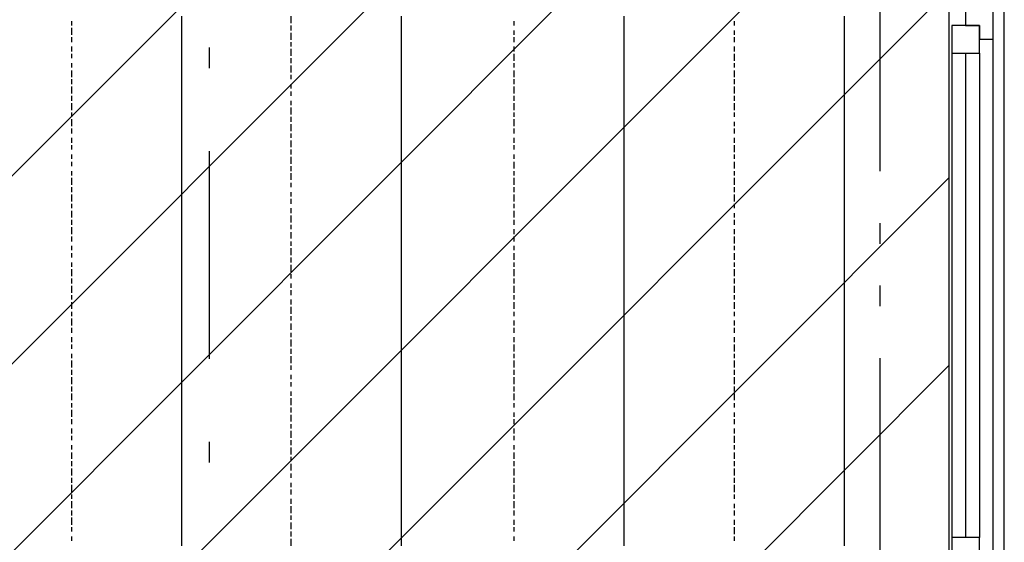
# Model space of a CAD drawing. Extents: x 997 to 109698, y 921 to 94021.
# Tile 688 of 718: x 35143 to 36923, y 55077 to 56021. Entities that reach past the tile are written whole.
import ezdxf

# ---------------------------------------------------------------- set-up
doc = ezdxf.new("R2010")
doc.units = 0
doc.header["$MEASUREMENT"] = 0
for name, color, linetype in [('12', 7, 'CONTINUOUS'), ('28', 7, 'CONTINUOUS'), ('40', 7, 'CONTINUOUS')]:
    doc.layers.add(name, color=color, linetype=linetype)

msp = doc.modelspace()

# ---------------------------------------------------------------- linework, layer by layer
at = {"layer": '12', "color": 1}
for p, q in [((35236.630503, 56010.563401), (35236.630503, 56018.563401)), ((35633.630503, 56014.563401), (35633.630503, 56027.563401)), ((36036.630503, 56010.563401), (36036.630503, 56018.563401)), ((36434.630503, 56010.563401), (36434.630503, 56018.563401)), ((35236.630503, 55993.563401), (35236.630503, 56006.563401)), ((35633.630503, 56001.563401), (35633.630503, 56010.563401)), ((36036.630503, 55993.563401), (36036.630503, 56001.563401)), ((36434.630503, 55993.563401), (36434.630503, 56001.563401)), ((35236.630503, 55980.563401), (35236.630503, 55989.563401)), ((35633.630503, 55984.563401), (35633.630503, 55997.563401)), ((36036.630503, 55980.563401), (36036.630503, 55989.563401)), ((36434.630503, 55980.563401), (36434.630503, 55989.563401)), ((35236.630503, 55963.563401), (35236.630503, 55972.563401)), ((35633.630503, 55972.563401), (35633.630503, 55980.563401)), ((35633.630503, 55955.563401), (35633.630503, 55968.563401)), ((36036.630503, 55963.563401), (36036.630503, 55972.563401)), ((36434.630503, 55963.563401), (36434.630503, 55972.563401)), ((35236.630503, 55951.563401), (35236.630503, 55959.563401)), ((35633.630503, 55942.563401), (35633.630503, 55951.563401)), ((36036.630503, 55946.563401), (36036.630503, 55959.563401)), ((36434.630503, 55946.563401), (36434.630503, 55959.563401)), ((35236.630503, 55934.563401), (35236.630503, 55942.563401)), ((35236.630503, 55917.563401), (35236.630503, 55929.563401)), ((35633.630503, 55925.563401), (35633.630503, 55938.563401)), ((36036.630503, 55934.563401), (36036.630503, 55942.563401)), ((36036.630503, 55917.563401), (36036.630503, 55929.563401)), ((36434.630503, 55934.563401), (36434.630503, 55942.563401)), ((36434.630503, 55917.563401), (36434.630503, 55929.563401)), ((35236.630503, 55904.563401), (35236.630503, 55913.563401)), ((35633.630503, 55913.563401), (35633.630503, 55921.563401)), ((36036.630503, 55904.563401), (36036.630503, 55913.563401)), ((36434.630503, 55904.563401), (36434.630503, 55913.563401)), ((35236.630503, 55887.563401), (35236.630503, 55900.563401)), ((35633.630503, 55896.563401), (35633.630503, 55904.563401)), ((36036.630503, 55887.563401), (36036.630503, 55900.563401)), ((36434.630503, 55887.563401), (36434.630503, 55900.563401)), ((35236.630503, 55874.563401), (35236.630503, 55883.563401)), ((35633.630503, 55883.563401), (35633.630503, 55891.563401)), ((35633.630503, 55866.563401), (35633.630503, 55874.563401)), ((36036.630503, 55874.563401), (36036.630503, 55883.563401)), ((36434.630503, 55874.563401), (36434.630503, 55883.563401)), ((35236.630503, 55857.563401), (35236.630503, 55870.563401)), ((35633.630503, 55849.563401), (35633.630503, 55862.563401)), ((36036.630503, 55857.563401), (36036.630503, 55870.563401)), ((36434.630503, 55857.563401), (36434.630503, 55870.563401)), ((35236.630503, 55845.563401), (35236.630503, 55853.563401)), ((35236.630503, 55828.563401), (35236.630503, 55841.563401)), ((35633.630503, 55836.563401), (35633.630503, 55845.563401)), ((36036.630503, 55845.563401), (36036.630503, 55853.563401)), ((36036.630503, 55828.563401), (36036.630503, 55841.563401)), ((36434.630503, 55845.563401), (36434.630503, 55853.563401)), ((35236.630503, 55815.563401), (35236.630503, 55824.563401)), ((35633.630503, 55819.563401), (35633.630503, 55832.563401)), ((36036.630503, 55815.563401), (36036.630503, 55824.563401)), ((36434.630503, 55828.563401), (36434.630503, 55836.563401)), ((36434.630503, 55815.563401), (36434.630503, 55824.563401)), ((35236.630503, 55798.563401), (35236.630503, 55807.563401)), ((35633.630503, 55807.563401), (35633.630503, 55815.563401)), ((36036.630503, 55798.563401), (36036.630503, 55807.563401)), ((36434.630503, 55798.563401), (36434.630503, 55807.563401)), ((35236.630503, 55786.563401), (35236.630503, 55794.563401)), ((35633.630503, 55790.563401), (35633.630503, 55802.563401)), ((35633.630503, 55777.563401), (35633.630503, 55786.563401)), ((36036.630503, 55786.563401), (36036.630503, 55794.563401)), ((36434.630503, 55781.563401), (36434.630503, 55794.563401)), ((35236.630503, 55769.563401), (35236.630503, 55777.563401)), ((35633.630503, 55760.563401), (35633.630503, 55773.563401)), ((36036.630503, 55769.563401), (36036.630503, 55777.563401)), ((36434.630503, 55769.563401), (36434.630503, 55777.563401)), ((35236.630503, 55756.563401), (35236.630503, 55764.563401)), ((35633.630503, 55747.563401), (35633.630503, 55756.563401)), ((36036.630503, 55752.563401), (36036.630503, 55764.563401)), ((36434.630503, 55752.563401), (36434.630503, 55764.563401)), ((35236.630503, 55739.563401), (35236.630503, 55747.563401)), ((35236.630503, 55722.563401), (35236.630503, 55735.563401)), ((35633.630503, 55731.563401), (35633.630503, 55743.563401)), ((36036.630503, 55739.563401), (36036.630503, 55747.563401)), ((36036.630503, 55722.563401), (36036.630503, 55735.563401)), ((36434.630503, 55739.563401), (36434.630503, 55747.563401)), ((36434.630503, 55722.563401), (36434.630503, 55735.563401)), ((35236.630503, 55709.563401), (35236.630503, 55718.563401)), ((35633.630503, 55718.563401), (35633.630503, 55726.563401)), ((36036.630503, 55709.563401), (36036.630503, 55718.563401)), ((36434.630503, 55709.563401), (36434.630503, 55718.563401)), ((35236.630503, 55692.563401), (35236.630503, 55705.563401)), ((35633.630503, 55701.563401), (35633.630503, 55709.563401)), ((35633.630503, 55688.563401), (35633.630503, 55697.563401)), ((36036.630503, 55692.563401), (36036.630503, 55705.563401)), ((36434.630503, 55692.563401), (36434.630503, 55705.563401)), ((35236.630503, 55680.563401), (35236.630503, 55688.563401)), ((35633.630503, 55671.563401), (35633.630503, 55680.563401)), ((36036.630503, 55680.563401), (36036.630503, 55688.563401)), ((36434.630503, 55680.563401), (36434.630503, 55688.563401)), ((35236.630503, 55663.563401), (35236.630503, 55675.563401)), ((35633.630503, 55654.563401), (35633.630503, 55667.563401)), ((36036.630503, 55663.563401), (36036.630503, 55675.563401)), ((36434.630503, 55663.563401), (36434.630503, 55671.563401)), ((35236.630503, 55650.563401), (35236.630503, 55659.563401)), ((35236.630503, 55633.563401), (35236.630503, 55646.563401)), ((35633.630503, 55642.563401), (35633.630503, 55650.563401)), ((36036.630503, 55650.563401), (36036.630503, 55659.563401)), ((36434.630503, 55650.563401), (36434.630503, 55659.563401)), ((35236.630503, 55620.563401), (35236.630503, 55629.563401)), ((35633.630503, 55625.563401), (35633.630503, 55637.563401)), ((36036.630503, 55633.563401), (36036.630503, 55642.563401)), ((36036.630503, 55620.563401), (36036.630503, 55629.563401)), ((36434.630503, 55633.563401), (36434.630503, 55642.563401)), ((36434.630503, 55616.563401), (36434.630503, 55629.563401)), ((35236.630503, 55604.563401), (35236.630503, 55612.563401)), ((35633.630503, 55612.563401), (35633.630503, 55620.563401)), ((35633.630503, 55595.563401), (35633.630503, 55608.563401)), ((36036.630503, 55604.563401), (36036.630503, 55612.563401)), ((36434.630503, 55604.563401), (36434.630503, 55612.563401)), ((35236.630503, 55591.563401), (35236.630503, 55599.563401)), ((35633.630503, 55582.563401), (35633.630503, 55591.563401)), ((36036.630503, 55587.563401), (36036.630503, 55599.563401)), ((36434.630503, 55587.563401), (36434.630503, 55599.563401)), ((35236.630503, 55574.563401), (35236.630503, 55582.563401)), ((35633.630503, 55565.563401), (35633.630503, 55578.563401)), ((36036.630503, 55574.563401), (36036.630503, 55582.563401)), ((36434.630503, 55574.563401), (36434.630503, 55582.563401)), ((35236.630503, 55557.563401), (35236.630503, 55570.563401)), ((35633.630503, 55553.563401), (35633.630503, 55561.563401)), ((36036.630503, 55557.563401), (36036.630503, 55570.563401)), ((36434.630503, 55557.563401), (36434.630503, 55570.563401)), ((35236.630503, 55544.563401), (35236.630503, 55553.563401)), ((35236.630503, 55527.563401), (35236.630503, 55540.563401)), ((35633.630503, 55536.563401), (35633.630503, 55544.563401)), ((36036.630503, 55544.563401), (36036.630503, 55553.563401)), ((36036.630503, 55527.563401), (36036.630503, 55540.563401)), ((36434.630503, 55544.563401), (36434.630503, 55553.563401)), ((36434.630503, 55527.563401), (36434.630503, 55540.563401)), ((35236.630503, 55515.563401), (35236.630503, 55523.563401)), ((35633.630503, 55523.563401), (35633.630503, 55532.563401)), ((36036.630503, 55515.563401), (36036.630503, 55523.563401)), ((36434.630503, 55515.563401), (36434.630503, 55523.563401)), ((35236.630503, 55498.563401), (35236.630503, 55510.563401)), ((35633.630503, 55506.563401), (35633.630503, 55515.563401)), ((35633.630503, 55489.563401), (35633.630503, 55502.563401)), ((36036.630503, 55498.563401), (36036.630503, 55510.563401)), ((36434.630503, 55498.563401), (36434.630503, 55510.563401)), ((35236.630503, 55485.563401), (35236.630503, 55493.563401)), ((35633.630503, 55477.563401), (35633.630503, 55485.563401)), ((36036.630503, 55485.563401), (36036.630503, 55493.563401)), ((36434.630503, 55485.563401), (36434.630503, 55493.563401)), ((35236.630503, 55468.563401), (35236.630503, 55481.563401)), ((35633.630503, 55460.563401), (35633.630503, 55472.563401)), ((36036.630503, 55468.563401), (36036.630503, 55477.563401)), ((36434.630503, 55468.563401), (36434.630503, 55477.563401)), ((35236.630503, 55455.563401), (35236.630503, 55464.563401)), ((35236.630503, 55438.563401), (35236.630503, 55447.563401)), ((35633.630503, 55447.563401), (35633.630503, 55455.563401)), ((36036.630503, 55455.563401), (36036.630503, 55464.563401)), ((36036.630503, 55438.563401), (36036.630503, 55447.563401)), ((36434.630503, 55455.563401), (36434.630503, 55464.563401)), ((36434.630503, 55438.563401), (36434.630503, 55447.563401)), ((35236.630503, 55426.563401), (35236.630503, 55434.563401)), ((35633.630503, 55430.563401), (35633.630503, 55443.563401)), ((36036.630503, 55421.563401), (36036.630503, 55434.563401)), ((36434.630503, 55421.563401), (36434.630503, 55434.563401)), ((35236.630503, 55409.563401), (35236.630503, 55417.563401)), ((35633.630503, 55417.563401), (35633.630503, 55426.563401)), ((35633.630503, 55400.563401), (35633.630503, 55413.563401)), ((36036.630503, 55409.563401), (36036.630503, 55417.563401)), ((36434.630503, 55409.563401), (36434.630503, 55417.563401)), ((35236.630503, 55392.563401), (35236.630503, 55405.563401)), ((35633.630503, 55388.563401), (35633.630503, 55396.563401)), ((36036.630503, 55392.563401), (36036.630503, 55405.563401)), ((36434.630503, 55392.563401), (36434.630503, 55405.563401)), ((35236.630503, 55379.563401), (35236.630503, 55388.563401)), ((35633.630503, 55371.563401), (35633.630503, 55379.563401)), ((36036.630503, 55379.563401), (36036.630503, 55388.563401)), ((36434.630503, 55379.563401), (36434.630503, 55388.563401)), ((35236.630503, 55362.563401), (35236.630503, 55375.563401)), ((35236.630503, 55349.563401), (35236.630503, 55358.563401)), ((35633.630503, 55358.563401), (35633.630503, 55366.563401)), ((36036.630503, 55362.563401), (36036.630503, 55375.563401)), ((36036.630503, 55349.563401), (36036.630503, 55358.563401)), ((36434.630503, 55362.563401), (36434.630503, 55375.563401)), ((36434.630503, 55349.563401), (36434.630503, 55358.563401)), ((35236.630503, 55333.563401), (35236.630503, 55345.563401)), ((35633.630503, 55341.563401), (35633.630503, 55349.563401)), ((36036.630503, 55333.563401), (36036.630503, 55345.563401)), ((36434.630503, 55333.563401), (36434.630503, 55345.563401)), ((35236.630503, 55320.563401), (35236.630503, 55328.563401)), ((35633.630503, 55324.563401), (35633.630503, 55337.563401)), ((36036.630503, 55320.563401), (36036.630503, 55328.563401)), ((36434.630503, 55320.563401), (36434.630503, 55328.563401)), ((35236.630503, 55303.563401), (35236.630503, 55316.563401)), ((35633.630503, 55311.563401), (35633.630503, 55320.563401)), ((35633.630503, 55295.563401), (35633.630503, 55307.563401)), ((36036.630503, 55303.563401), (36036.630503, 55311.563401)), ((36434.630503, 55303.563401), (36434.630503, 55311.563401)), ((35236.630503, 55290.563401), (35236.630503, 55299.563401)), ((35633.630503, 55282.563401), (35633.630503, 55290.563401)), ((36036.630503, 55290.563401), (36036.630503, 55299.563401)), ((36434.630503, 55290.563401), (36434.630503, 55299.563401)), ((35236.630503, 55273.563401), (35236.630503, 55282.563401)), ((35236.630503, 55261.563401), (35236.630503, 55269.563401)), ((35633.630503, 55265.563401), (35633.630503, 55278.563401)), ((36036.630503, 55273.563401), (36036.630503, 55282.563401)), ((36036.630503, 55261.563401), (36036.630503, 55269.563401)), ((36434.630503, 55273.563401), (36434.630503, 55282.563401)), ((36434.630503, 55256.563401), (36434.630503, 55269.563401)), ((35236.630503, 55244.563401), (35236.630503, 55252.563401)), ((35633.630503, 55252.563401), (35633.630503, 55261.563401)), ((36036.630503, 55244.563401), (36036.630503, 55252.563401)), ((36434.630503, 55244.563401), (36434.630503, 55252.563401)), ((35236.630503, 55227.563401), (35236.630503, 55239.563401)), ((35633.630503, 55235.563401), (35633.630503, 55248.563401)), ((36036.630503, 55227.563401), (36036.630503, 55239.563401)), ((36434.630503, 55227.563401), (36434.630503, 55239.563401)), ((35236.630503, 55214.563401), (35236.630503, 55223.563401)), ((35633.630503, 55223.563401), (35633.630503, 55231.563401)), ((35633.630503, 55206.563401), (35633.630503, 55218.563401)), ((36036.630503, 55214.563401), (36036.630503, 55223.563401)), ((36434.630503, 55214.563401), (36434.630503, 55223.563401)), ((35236.630503, 55197.563401), (35236.630503, 55210.563401)), ((35633.630503, 55193.563401), (35633.630503, 55201.563401)), ((36036.630503, 55197.563401), (36036.630503, 55210.563401)), ((36434.630503, 55197.563401), (36434.630503, 55210.563401)), ((35236.630503, 55184.563401), (35236.630503, 55193.563401)), ((35236.630503, 55167.563401), (35236.630503, 55180.563401)), ((35633.630503, 55176.563401), (35633.630503, 55184.563401)), ((36036.630503, 55184.563401), (36036.630503, 55193.563401)), ((36036.630503, 55167.563401), (36036.630503, 55180.563401)), ((36434.630503, 55184.563401), (36434.630503, 55193.563401)), ((36434.630503, 55167.563401), (36434.630503, 55180.563401)), ((35236.630503, 55155.563401), (35236.630503, 55163.563401)), ((35633.630503, 55163.563401), (35633.630503, 55172.563401)), ((36036.630503, 55155.563401), (36036.630503, 55163.563401)), ((36434.630503, 55155.563401), (36434.630503, 55163.563401)), ((35236.630503, 55138.563401), (35236.630503, 55151.563401)), ((35633.630503, 55146.563401), (35633.630503, 55155.563401)), ((36036.630503, 55138.563401), (36036.630503, 55151.563401)), ((36434.630503, 55138.563401), (36434.630503, 55146.563401)), ((35236.630503, 55125.563401), (35236.630503, 55134.563401)), ((35633.630503, 55129.563401), (35633.630503, 55142.563401)), ((36036.630503, 55125.563401), (36036.630503, 55134.563401)), ((36434.630503, 55125.563401), (36434.630503, 55134.563401)), ((35236.630503, 55108.563401), (35236.630503, 55121.563401)), ((35633.630503, 55117.563401), (35633.630503, 55125.563401)), ((35633.630503, 55100.563401), (35633.630503, 55112.563401)), ((36036.630503, 55108.563401), (36036.630503, 55117.563401)), ((36434.630503, 55108.563401), (36434.630503, 55117.563401)), ((35236.630503, 55096.563401), (35236.630503, 55104.563401)), ((35633.630503, 55087.563401), (35633.630503, 55096.563401)), ((36036.630503, 55096.563401), (36036.630503, 55104.563401)), ((36434.630503, 55091.563401), (36434.630503, 55104.563401)), ((35236.630503, 55079.563401), (35236.630503, 55087.563401)), ((35633.630503, 55070.563401), (35633.630503, 55083.563401)), ((36036.630503, 55079.563401), (36036.630503, 55087.563401)), ((36434.630503, 55079.563401), (36434.630503, 55087.563401))]:
    msp.add_line(p, q, dxfattribs=at)
at = {"layer": '12', "color": 5}
for p, q in [((35435.630503, 56018.563401), (35435.630503, 56027.563401)), ((35435.630503, 56010.563401), (35435.630503, 56018.563401)), ((35832.630503, 56018.563401), (35832.630503, 56027.563401)), ((35832.630503, 56010.563401), (35832.630503, 56018.563401)), ((36235.630503, 56018.563401), (36235.630503, 56027.563401)), ((36235.630503, 56010.563401), (36235.630503, 56018.563401)), ((36633.630503, 56018.563401), (36633.630503, 56027.563401)), ((36633.630503, 56010.563401), (36633.630503, 56018.563401)), ((35435.630503, 55997.563401), (35435.630503, 56010.563401)), ((35832.630503, 55997.563401), (35832.630503, 56010.563401)), ((36235.630503, 55997.563401), (36235.630503, 56010.563401)), ((36633.630503, 55997.563401), (36633.630503, 56010.563401)), ((35435.630503, 55989.563401), (35435.630503, 55997.563401)), ((35435.630503, 55980.563401), (35435.630503, 55989.563401)), ((35832.630503, 55989.563401), (35832.630503, 55997.563401)), ((35832.630503, 55980.563401), (35832.630503, 55989.563401)), ((36235.630503, 55989.563401), (36235.630503, 55997.563401)), ((36235.630503, 55980.563401), (36235.630503, 55989.563401)), ((36633.630503, 55989.563401), (36633.630503, 55997.563401)), ((36633.630503, 55976.563401), (36633.630503, 55989.563401)), ((35435.630503, 55968.563401), (35435.630503, 55980.563401)), ((35435.630503, 55959.563401), (35435.630503, 55968.563401)), ((35832.630503, 55968.563401), (35832.630503, 55980.563401)), ((35832.630503, 55959.563401), (35832.630503, 55968.563401)), ((36235.630503, 55968.563401), (36235.630503, 55980.563401)), ((36235.630503, 55959.563401), (36235.630503, 55968.563401)), ((36633.630503, 55968.563401), (36633.630503, 55976.563401)), ((36633.630503, 55959.563401), (36633.630503, 55968.563401)), ((35435.630503, 55951.563401), (35435.630503, 55959.563401)), ((35435.630503, 55938.563401), (35435.630503, 55951.563401)), ((35832.630503, 55951.563401), (35832.630503, 55959.563401)), ((35832.630503, 55938.563401), (35832.630503, 55951.563401)), ((36235.630503, 55946.563401), (36235.630503, 55959.563401)), ((36235.630503, 55938.563401), (36235.630503, 55946.563401)), ((36633.630503, 55946.563401), (36633.630503, 55959.563401)), ((36633.630503, 55938.563401), (36633.630503, 55946.563401)), ((35435.630503, 55929.563401), (35435.630503, 55938.563401)), ((35435.630503, 55917.563401), (35435.630503, 55929.563401)), ((35832.630503, 55929.563401), (35832.630503, 55938.563401)), ((35832.630503, 55917.563401), (35832.630503, 55929.563401)), ((36235.630503, 55929.563401), (36235.630503, 55938.563401)), ((36235.630503, 55917.563401), (36235.630503, 55929.563401)), ((36633.630503, 55929.563401), (36633.630503, 55938.563401)), ((36633.630503, 55917.563401), (36633.630503, 55929.563401)), ((35435.630503, 55908.563401), (35435.630503, 55917.563401)), ((35832.630503, 55908.563401), (35832.630503, 55917.563401)), ((36235.630503, 55908.563401), (36235.630503, 55917.563401)), ((36633.630503, 55908.563401), (36633.630503, 55917.563401)), ((35435.630503, 55900.563401), (35435.630503, 55908.563401)), ((35435.630503, 55887.563401), (35435.630503, 55900.563401)), ((35832.630503, 55900.563401), (35832.630503, 55908.563401)), ((35832.630503, 55887.563401), (35832.630503, 55900.563401)), ((36235.630503, 55900.563401), (36235.630503, 55908.563401)), ((36235.630503, 55887.563401), (36235.630503, 55900.563401)), ((36633.630503, 55900.563401), (36633.630503, 55908.563401)), ((36633.630503, 55887.563401), (36633.630503, 55900.563401)), ((35435.630503, 55879.563401), (35435.630503, 55887.563401)), ((35435.630503, 55870.563401), (35435.630503, 55879.563401)), ((35832.630503, 55879.563401), (35832.630503, 55887.563401)), ((35832.630503, 55870.563401), (35832.630503, 55879.563401)), ((36235.630503, 55879.563401), (36235.630503, 55887.563401)), ((36235.630503, 55870.563401), (36235.630503, 55879.563401)), ((36633.630503, 55879.563401), (36633.630503, 55887.563401)), ((36633.630503, 55866.563401), (36633.630503, 55879.563401)), ((35435.630503, 55857.563401), (35435.630503, 55870.563401)), ((35435.630503, 55849.563401), (35435.630503, 55857.563401)), ((35832.630503, 55857.563401), (35832.630503, 55870.563401)), ((35832.630503, 55849.563401), (35832.630503, 55857.563401)), ((36235.630503, 55857.563401), (36235.630503, 55870.563401)), ((36235.630503, 55849.563401), (36235.630503, 55857.563401)), ((36633.630503, 55857.563401), (36633.630503, 55866.563401)), ((36633.630503, 55849.563401), (36633.630503, 55857.563401)), ((35435.630503, 55841.563401), (35435.630503, 55849.563401)), ((35435.630503, 55828.563401), (35435.630503, 55841.563401)), ((35832.630503, 55841.563401), (35832.630503, 55849.563401)), ((35832.630503, 55828.563401), (35832.630503, 55841.563401)), ((36235.630503, 55836.563401), (36235.630503, 55849.563401)), ((36633.630503, 55836.563401), (36633.630503, 55849.563401)), ((35435.630503, 55819.563401), (35435.630503, 55828.563401)), ((35832.630503, 55819.563401), (35832.630503, 55828.563401)), ((36235.630503, 55828.563401), (36235.630503, 55836.563401)), ((36235.630503, 55819.563401), (36235.630503, 55828.563401)), ((36633.630503, 55828.563401), (36633.630503, 55836.563401)), ((36633.630503, 55819.563401), (36633.630503, 55828.563401)), ((35435.630503, 55807.563401), (35435.630503, 55819.563401)), ((35435.630503, 55798.563401), (35435.630503, 55807.563401)), ((35832.630503, 55807.563401), (35832.630503, 55819.563401)), ((35832.630503, 55798.563401), (35832.630503, 55807.563401)), ((36235.630503, 55807.563401), (36235.630503, 55819.563401)), ((36235.630503, 55798.563401), (36235.630503, 55807.563401)), ((36633.630503, 55807.563401), (36633.630503, 55819.563401)), ((36633.630503, 55798.563401), (36633.630503, 55807.563401)), ((35435.630503, 55790.563401), (35435.630503, 55798.563401)), ((35435.630503, 55777.563401), (35435.630503, 55790.563401)), ((35832.630503, 55790.563401), (35832.630503, 55798.563401)), ((35832.630503, 55777.563401), (35832.630503, 55790.563401)), ((36235.630503, 55790.563401), (36235.630503, 55798.563401)), ((36235.630503, 55777.563401), (36235.630503, 55790.563401)), ((36633.630503, 55790.563401), (36633.630503, 55798.563401)), ((36633.630503, 55777.563401), (36633.630503, 55790.563401)), ((35435.630503, 55769.563401), (35435.630503, 55777.563401)), ((35435.630503, 55760.563401), (35435.630503, 55769.563401)), ((35832.630503, 55769.563401), (35832.630503, 55777.563401)), ((35832.630503, 55760.563401), (35832.630503, 55769.563401)), ((36235.630503, 55769.563401), (36235.630503, 55777.563401)), ((36235.630503, 55760.563401), (36235.630503, 55769.563401)), ((36633.630503, 55769.563401), (36633.630503, 55777.563401)), ((36633.630503, 55756.563401), (36633.630503, 55769.563401)), ((35435.630503, 55747.563401), (35435.630503, 55760.563401)), ((35832.630503, 55747.563401), (35832.630503, 55760.563401)), ((36235.630503, 55747.563401), (36235.630503, 55760.563401)), ((36633.630503, 55747.563401), (36633.630503, 55756.563401)), ((35435.630503, 55739.563401), (35435.630503, 55747.563401)), ((35435.630503, 55731.563401), (35435.630503, 55739.563401)), ((35832.630503, 55739.563401), (35832.630503, 55747.563401)), ((35832.630503, 55731.563401), (35832.630503, 55739.563401)), ((36235.630503, 55739.563401), (36235.630503, 55747.563401)), ((36235.630503, 55731.563401), (36235.630503, 55739.563401)), ((36633.630503, 55739.563401), (36633.630503, 55747.563401)), ((36633.630503, 55726.563401), (36633.630503, 55739.563401)), ((35435.630503, 55718.563401), (35435.630503, 55731.563401)), ((35435.630503, 55709.563401), (35435.630503, 55718.563401)), ((35832.630503, 55718.563401), (35832.630503, 55731.563401)), ((35832.630503, 55709.563401), (35832.630503, 55718.563401)), ((36235.630503, 55718.563401), (36235.630503, 55731.563401)), ((36235.630503, 55709.563401), (36235.630503, 55718.563401)), ((36633.630503, 55718.563401), (36633.630503, 55726.563401)), ((36633.630503, 55709.563401), (36633.630503, 55718.563401)), ((35435.630503, 55697.563401), (35435.630503, 55709.563401)), ((35435.630503, 55688.563401), (35435.630503, 55697.563401)), ((35832.630503, 55697.563401), (35832.630503, 55709.563401)), ((35832.630503, 55688.563401), (35832.630503, 55697.563401)), ((36235.630503, 55697.563401), (36235.630503, 55709.563401)), ((36235.630503, 55688.563401), (36235.630503, 55697.563401)), ((36633.630503, 55697.563401), (36633.630503, 55709.563401)), ((36633.630503, 55688.563401), (36633.630503, 55697.563401)), ((35435.630503, 55680.563401), (35435.630503, 55688.563401)), ((35435.630503, 55667.563401), (35435.630503, 55680.563401)), ((35832.630503, 55680.563401), (35832.630503, 55688.563401)), ((35832.630503, 55667.563401), (35832.630503, 55680.563401)), ((36235.630503, 55680.563401), (36235.630503, 55688.563401)), ((36235.630503, 55667.563401), (36235.630503, 55680.563401)), ((36633.630503, 55680.563401), (36633.630503, 55688.563401)), ((36633.630503, 55667.563401), (36633.630503, 55680.563401)), ((35435.630503, 55659.563401), (35435.630503, 55667.563401)), ((35832.630503, 55659.563401), (35832.630503, 55667.563401)), ((36235.630503, 55659.563401), (36235.630503, 55667.563401)), ((36633.630503, 55659.563401), (36633.630503, 55667.563401)), ((35435.630503, 55650.563401), (35435.630503, 55659.563401)), ((35435.630503, 55637.563401), (35435.630503, 55650.563401)), ((35832.630503, 55650.563401), (35832.630503, 55659.563401)), ((35832.630503, 55637.563401), (35832.630503, 55650.563401)), ((36235.630503, 55650.563401), (36235.630503, 55659.563401)), ((36235.630503, 55637.563401), (36235.630503, 55650.563401)), ((36633.630503, 55650.563401), (36633.630503, 55659.563401)), ((36633.630503, 55637.563401), (36633.630503, 55650.563401)), ((35435.630503, 55629.563401), (35435.630503, 55637.563401)), ((35435.630503, 55620.563401), (35435.630503, 55629.563401)), ((35832.630503, 55629.563401), (35832.630503, 55637.563401)), ((35832.630503, 55620.563401), (35832.630503, 55629.563401)), ((36235.630503, 55629.563401), (36235.630503, 55637.563401)), ((36235.630503, 55620.563401), (36235.630503, 55629.563401)), ((36633.630503, 55629.563401), (36633.630503, 55637.563401)), ((36633.630503, 55616.563401), (36633.630503, 55629.563401)), ((35435.630503, 55608.563401), (35435.630503, 55620.563401)), ((35435.630503, 55599.563401), (35435.630503, 55608.563401)), ((35832.630503, 55608.563401), (35832.630503, 55620.563401)), ((35832.630503, 55599.563401), (35832.630503, 55608.563401)), ((36235.630503, 55608.563401), (36235.630503, 55620.563401)), ((36235.630503, 55599.563401), (36235.630503, 55608.563401)), ((36633.630503, 55608.563401), (36633.630503, 55616.563401)), ((36633.630503, 55599.563401), (36633.630503, 55608.563401)), ((35435.630503, 55591.563401), (35435.630503, 55599.563401)), ((35435.630503, 55578.563401), (35435.630503, 55591.563401)), ((35832.630503, 55587.563401), (35832.630503, 55599.563401)), ((36235.630503, 55587.563401), (36235.630503, 55599.563401)), ((36633.630503, 55587.563401), (36633.630503, 55599.563401)), ((35435.630503, 55570.563401), (35435.630503, 55578.563401)), ((35832.630503, 55578.563401), (35832.630503, 55587.563401)), ((35832.630503, 55570.563401), (35832.630503, 55578.563401)), ((36235.630503, 55578.563401), (36235.630503, 55587.563401)), ((36235.630503, 55570.563401), (36235.630503, 55578.563401)), ((36633.630503, 55578.563401), (36633.630503, 55587.563401)), ((36633.630503, 55570.563401), (36633.630503, 55578.563401)), ((35435.630503, 55557.563401), (35435.630503, 55570.563401)), ((35435.630503, 55548.563401), (35435.630503, 55557.563401)), ((35832.630503, 55557.563401), (35832.630503, 55570.563401)), ((35832.630503, 55548.563401), (35832.630503, 55557.563401)), ((36235.630503, 55557.563401), (36235.630503, 55570.563401)), ((36235.630503, 55548.563401), (36235.630503, 55557.563401)), ((36633.630503, 55557.563401), (36633.630503, 55570.563401)), ((36633.630503, 55548.563401), (36633.630503, 55557.563401)), ((35435.630503, 55540.563401), (35435.630503, 55548.563401)), ((35435.630503, 55527.563401), (35435.630503, 55540.563401)), ((35832.630503, 55540.563401), (35832.630503, 55548.563401)), ((35832.630503, 55527.563401), (35832.630503, 55540.563401)), ((36235.630503, 55540.563401), (36235.630503, 55548.563401)), ((36235.630503, 55527.563401), (36235.630503, 55540.563401)), ((36633.630503, 55540.563401), (36633.630503, 55548.563401)), ((36633.630503, 55527.563401), (36633.630503, 55540.563401)), ((35435.630503, 55519.563401), (35435.630503, 55527.563401)), ((35435.630503, 55510.563401), (35435.630503, 55519.563401)), ((35832.630503, 55519.563401), (35832.630503, 55527.563401)), ((35832.630503, 55510.563401), (35832.630503, 55519.563401)), ((36235.630503, 55519.563401), (36235.630503, 55527.563401)), ((36235.630503, 55510.563401), (36235.630503, 55519.563401)), ((36633.630503, 55519.563401), (36633.630503, 55527.563401)), ((36633.630503, 55506.563401), (36633.630503, 55519.563401)), ((35435.630503, 55498.563401), (35435.630503, 55510.563401)), ((35832.630503, 55498.563401), (35832.630503, 55510.563401)), ((36235.630503, 55498.563401), (36235.630503, 55510.563401)), ((36633.630503, 55498.563401), (36633.630503, 55506.563401)), ((35435.630503, 55489.563401), (35435.630503, 55498.563401)), ((35435.630503, 55481.563401), (35435.630503, 55489.563401)), ((35832.630503, 55489.563401), (35832.630503, 55498.563401)), ((35832.630503, 55477.563401), (35832.630503, 55489.563401)), ((36235.630503, 55489.563401), (36235.630503, 55498.563401)), ((36235.630503, 55477.563401), (36235.630503, 55489.563401)), ((36633.630503, 55489.563401), (36633.630503, 55498.563401)), ((36633.630503, 55477.563401), (36633.630503, 55489.563401)), ((35435.630503, 55468.563401), (35435.630503, 55481.563401)), ((35435.630503, 55460.563401), (35435.630503, 55468.563401)), ((35832.630503, 55468.563401), (35832.630503, 55477.563401)), ((35832.630503, 55460.563401), (35832.630503, 55468.563401)), ((36235.630503, 55468.563401), (36235.630503, 55477.563401)), ((36235.630503, 55460.563401), (36235.630503, 55468.563401)), ((36633.630503, 55468.563401), (36633.630503, 55477.563401)), ((36633.630503, 55460.563401), (36633.630503, 55468.563401)), ((35435.630503, 55447.563401), (35435.630503, 55460.563401)), ((35435.630503, 55438.563401), (35435.630503, 55447.563401)), ((35832.630503, 55447.563401), (35832.630503, 55460.563401)), ((35832.630503, 55438.563401), (35832.630503, 55447.563401)), ((36235.630503, 55447.563401), (36235.630503, 55460.563401)), ((36235.630503, 55438.563401), (36235.630503, 55447.563401)), ((36633.630503, 55447.563401), (36633.630503, 55460.563401)), ((36633.630503, 55438.563401), (36633.630503, 55447.563401)), ((35435.630503, 55430.563401), (35435.630503, 55438.563401)), ((35435.630503, 55417.563401), (35435.630503, 55430.563401)), ((35832.630503, 55430.563401), (35832.630503, 55438.563401)), ((35832.630503, 55417.563401), (35832.630503, 55430.563401)), ((36235.630503, 55430.563401), (36235.630503, 55438.563401)), ((36235.630503, 55417.563401), (36235.630503, 55430.563401)), ((36633.630503, 55430.563401), (36633.630503, 55438.563401)), ((36633.630503, 55417.563401), (36633.630503, 55430.563401)), ((35435.630503, 55409.563401), (35435.630503, 55417.563401)), ((35832.630503, 55409.563401), (35832.630503, 55417.563401)), ((36235.630503, 55409.563401), (36235.630503, 55417.563401)), ((36633.630503, 55409.563401), (36633.630503, 55417.563401)), ((35435.630503, 55400.563401), (35435.630503, 55409.563401)), ((35435.630503, 55388.563401), (35435.630503, 55400.563401)), ((35832.630503, 55400.563401), (35832.630503, 55409.563401)), ((35832.630503, 55388.563401), (35832.630503, 55400.563401)), ((36235.630503, 55400.563401), (36235.630503, 55409.563401)), ((36235.630503, 55388.563401), (36235.630503, 55400.563401)), ((36633.630503, 55396.563401), (36633.630503, 55409.563401)), ((36633.630503, 55388.563401), (36633.630503, 55396.563401)), ((35435.630503, 55379.563401), (35435.630503, 55388.563401)), ((35435.630503, 55371.563401), (35435.630503, 55379.563401)), ((35832.630503, 55379.563401), (35832.630503, 55388.563401)), ((35832.630503, 55371.563401), (35832.630503, 55379.563401)), ((36235.630503, 55379.563401), (36235.630503, 55388.563401)), ((36235.630503, 55366.563401), (36235.630503, 55379.563401)), ((36633.630503, 55379.563401), (36633.630503, 55388.563401)), ((36633.630503, 55366.563401), (36633.630503, 55379.563401)), ((35435.630503, 55358.563401), (35435.630503, 55371.563401)), ((35435.630503, 55349.563401), (35435.630503, 55358.563401)), ((35832.630503, 55358.563401), (35832.630503, 55371.563401)), ((35832.630503, 55349.563401), (35832.630503, 55358.563401)), ((36235.630503, 55358.563401), (36235.630503, 55366.563401)), ((36235.630503, 55349.563401), (36235.630503, 55358.563401)), ((36633.630503, 55358.563401), (36633.630503, 55366.563401)), ((36633.630503, 55349.563401), (36633.630503, 55358.563401)), ((35435.630503, 55337.563401), (35435.630503, 55349.563401)), ((35832.630503, 55337.563401), (35832.630503, 55349.563401)), ((36235.630503, 55337.563401), (36235.630503, 55349.563401)), ((36633.630503, 55337.563401), (36633.630503, 55349.563401)), ((35435.630503, 55328.563401), (35435.630503, 55337.563401)), ((35435.630503, 55320.563401), (35435.630503, 55328.563401)), ((35832.630503, 55328.563401), (35832.630503, 55337.563401)), ((35832.630503, 55320.563401), (35832.630503, 55328.563401)), ((36235.630503, 55328.563401), (36235.630503, 55337.563401)), ((36235.630503, 55320.563401), (36235.630503, 55328.563401)), ((36633.630503, 55328.563401), (36633.630503, 55337.563401)), ((36633.630503, 55320.563401), (36633.630503, 55328.563401)), ((35435.630503, 55307.563401), (35435.630503, 55320.563401)), ((35435.630503, 55299.563401), (35435.630503, 55307.563401)), ((35832.630503, 55307.563401), (35832.630503, 55320.563401)), ((35832.630503, 55299.563401), (35832.630503, 55307.563401)), ((36235.630503, 55307.563401), (36235.630503, 55320.563401)), ((36235.630503, 55299.563401), (36235.630503, 55307.563401)), ((36633.630503, 55307.563401), (36633.630503, 55320.563401)), ((36633.630503, 55299.563401), (36633.630503, 55307.563401)), ((35435.630503, 55290.563401), (35435.630503, 55299.563401)), ((35435.630503, 55278.563401), (35435.630503, 55290.563401)), ((35832.630503, 55290.563401), (35832.630503, 55299.563401)), ((35832.630503, 55278.563401), (35832.630503, 55290.563401)), ((36235.630503, 55290.563401), (36235.630503, 55299.563401)), ((36235.630503, 55278.563401), (36235.630503, 55290.563401)), ((36633.630503, 55286.563401), (36633.630503, 55299.563401)), ((35435.630503, 55269.563401), (35435.630503, 55278.563401)), ((35435.630503, 55261.563401), (35435.630503, 55269.563401)), ((35832.630503, 55269.563401), (35832.630503, 55278.563401)), ((35832.630503, 55261.563401), (35832.630503, 55269.563401)), ((36235.630503, 55269.563401), (36235.630503, 55278.563401)), ((36235.630503, 55256.563401), (36235.630503, 55269.563401)), ((36633.630503, 55278.563401), (36633.630503, 55286.563401)), ((36633.630503, 55269.563401), (36633.630503, 55278.563401)), ((36633.630503, 55256.563401), (36633.630503, 55269.563401)), ((35435.630503, 55248.563401), (35435.630503, 55261.563401)), ((35832.630503, 55248.563401), (35832.630503, 55261.563401)), ((36235.630503, 55248.563401), (36235.630503, 55256.563401)), ((36633.630503, 55248.563401), (36633.630503, 55256.563401)), ((35435.630503, 55239.563401), (35435.630503, 55248.563401)), ((35435.630503, 55227.563401), (35435.630503, 55239.563401)), ((35832.630503, 55239.563401), (35832.630503, 55248.563401)), ((35832.630503, 55227.563401), (35832.630503, 55239.563401)), ((36235.630503, 55239.563401), (36235.630503, 55248.563401)), ((36235.630503, 55227.563401), (36235.630503, 55239.563401)), ((36633.630503, 55239.563401), (36633.630503, 55248.563401)), ((36633.630503, 55227.563401), (36633.630503, 55239.563401)), ((35435.630503, 55218.563401), (35435.630503, 55227.563401)), ((35435.630503, 55210.563401), (35435.630503, 55218.563401)), ((35832.630503, 55218.563401), (35832.630503, 55227.563401)), ((35832.630503, 55210.563401), (35832.630503, 55218.563401)), ((36235.630503, 55218.563401), (36235.630503, 55227.563401)), ((36235.630503, 55210.563401), (36235.630503, 55218.563401)), ((36633.630503, 55218.563401), (36633.630503, 55227.563401)), ((36633.630503, 55210.563401), (36633.630503, 55218.563401)), ((35435.630503, 55197.563401), (35435.630503, 55210.563401)), ((35832.630503, 55197.563401), (35832.630503, 55210.563401)), ((36235.630503, 55197.563401), (36235.630503, 55210.563401)), ((36633.630503, 55197.563401), (36633.630503, 55210.563401)), ((35435.630503, 55189.563401), (35435.630503, 55197.563401)), ((35435.630503, 55180.563401), (35435.630503, 55189.563401)), ((35435.630503, 55167.563401), (35435.630503, 55180.563401)), ((35832.630503, 55189.563401), (35832.630503, 55197.563401)), ((35832.630503, 55180.563401), (35832.630503, 55189.563401)), ((35832.630503, 55167.563401), (35832.630503, 55180.563401)), ((36235.630503, 55189.563401), (36235.630503, 55197.563401)), ((36235.630503, 55180.563401), (36235.630503, 55189.563401)), ((36235.630503, 55167.563401), (36235.630503, 55180.563401)), ((36633.630503, 55189.563401), (36633.630503, 55197.563401)), ((36633.630503, 55176.563401), (36633.630503, 55189.563401)), ((35435.630503, 55159.563401), (35435.630503, 55167.563401)), ((35832.630503, 55159.563401), (35832.630503, 55167.563401)), ((36235.630503, 55159.563401), (36235.630503, 55167.563401)), ((36633.630503, 55167.563401), (36633.630503, 55176.563401)), ((36633.630503, 55159.563401), (36633.630503, 55167.563401)), ((35435.630503, 55151.563401), (35435.630503, 55159.563401)), ((35435.630503, 55138.563401), (35435.630503, 55151.563401)), ((35832.630503, 55151.563401), (35832.630503, 55159.563401)), ((35832.630503, 55138.563401), (35832.630503, 55151.563401)), ((36235.630503, 55151.563401), (36235.630503, 55159.563401)), ((36235.630503, 55138.563401), (36235.630503, 55151.563401)), ((36633.630503, 55146.563401), (36633.630503, 55159.563401)), ((36633.630503, 55138.563401), (36633.630503, 55146.563401)), ((35435.630503, 55129.563401), (35435.630503, 55138.563401)), ((35435.630503, 55117.563401), (35435.630503, 55129.563401)), ((35832.630503, 55129.563401), (35832.630503, 55138.563401)), ((35832.630503, 55117.563401), (35832.630503, 55129.563401)), ((36235.630503, 55129.563401), (36235.630503, 55138.563401)), ((36235.630503, 55117.563401), (36235.630503, 55129.563401)), ((36633.630503, 55129.563401), (36633.630503, 55138.563401)), ((36633.630503, 55117.563401), (36633.630503, 55129.563401)), ((35435.630503, 55108.563401), (35435.630503, 55117.563401)), ((35832.630503, 55108.563401), (35832.630503, 55117.563401)), ((36235.630503, 55108.563401), (36235.630503, 55117.563401)), ((36633.630503, 55108.563401), (36633.630503, 55117.563401)), ((35435.630503, 55100.563401), (35435.630503, 55108.563401)), ((35435.630503, 55087.563401), (35435.630503, 55100.563401)), ((35832.630503, 55100.563401), (35832.630503, 55108.563401)), ((35832.630503, 55087.563401), (35832.630503, 55100.563401)), ((36235.630503, 55100.563401), (36235.630503, 55108.563401)), ((36235.630503, 55087.563401), (36235.630503, 55100.563401)), ((36633.630503, 55100.563401), (36633.630503, 55108.563401)), ((36633.630503, 55087.563401), (36633.630503, 55100.563401)), ((35435.630503, 55079.563401), (35435.630503, 55087.563401)), ((35435.630503, 55070.563401), (35435.630503, 55079.563401)), ((35832.630503, 55079.563401), (35832.630503, 55087.563401)), ((35832.630503, 55070.563401), (35832.630503, 55079.563401)), ((36235.630503, 55079.563401), (36235.630503, 55087.563401)), ((36235.630503, 55070.563401), (36235.630503, 55079.563401)), ((36633.630503, 55079.563401), (36633.630503, 55087.563401)), ((36633.630503, 55070.563401), (36633.630503, 55079.563401))]:
    msp.add_line(p, q, dxfattribs=at)
at = {"layer": '28', "color": 2}
for p, q in [((14872.636205, 35482.68481), (36822.636205, 57432.68481)), ((15100.315887, 35370.953237), (36822.636205, 57093.273555)), ((15439.727142, 35370.953237), (36822.636205, 56753.8623)), ((15779.138397, 35370.953237), (36822.636205, 56414.451046)), ((16118.549652, 35370.953237), (36822.636205, 56075.039791)), ((16457.960907, 35370.953237), (36822.636205, 55735.628536)), ((16797.372162, 35370.953237), (36822.636205, 55396.217281))]:
    msp.add_line(p, q, dxfattribs=at)
at = {"layer": '28', "color": 4, "linetype": 'Continuous'}
for p, q in [((35485.630503, 55933.563401), (35485.630503, 55971.063401)), ((35485.630503, 55221.063401), (35485.630503, 55258.563401))]:
    msp.add_line(p, q, dxfattribs=at)
at = {"layer": '28', "color": 4}
msp.add_line((35485.630503, 55408.563401), (35485.630503, 55783.563401), dxfattribs=at)
at = {"layer": '40', "color": 8, "linetype": 'Continuous'}
for p, q in [((36697.636205, 56122.204238), (36697.636205, 55747.204238)), ((36822.636205, 56035.672989), (36822.636205, 54035.672989)), ((36852.636205, 56035.672989), (36852.636205, 56010.672987)), ((36902.636205, 55985.672988), (36902.636205, 56035.672989)), ((36922.636205, 54035.672989), (36922.636205, 56035.672989)), ((36877.636205, 56010.672987), (36827.636205, 56010.672987)), ((36827.636205, 56010.672987), (36827.636205, 55960.672989)), ((36852.636205, 56010.672987), (36877.636205, 56010.672987)), ((36877.636205, 55960.672989), (36877.636205, 56010.672987)), ((36877.636205, 56010.672987), (36877.636205, 55985.672988)), ((36877.636205, 55985.672988), (36902.636205, 55985.672988)), ((36902.636205, 55035.672989), (36902.636205, 55985.672988)), ((36827.636205, 55960.672989), (36877.636205, 55960.672989)), ((36827.636205, 55960.672989), (36827.636205, 55085.672989)), ((36852.636205, 55960.672989), (36852.636205, 55085.672989)), ((36877.636205, 55960.672989), (36877.636205, 55085.672989)), ((36697.636205, 55653.454238), (36697.636205, 55615.954238)), ((36697.636205, 55540.954238), (36697.636205, 55503.454238)), ((36697.636205, 55409.704238), (36697.636205, 55034.704238)), ((36827.636205, 55085.672989), (36827.636205, 55035.672989)), ((36877.636205, 55085.672989), (36827.636205, 55085.672989)), ((36877.636205, 55035.672989), (36877.636205, 55085.672989))]:
    msp.add_line(p, q, dxfattribs=at)

doc.saveas('drawing.dxf')
